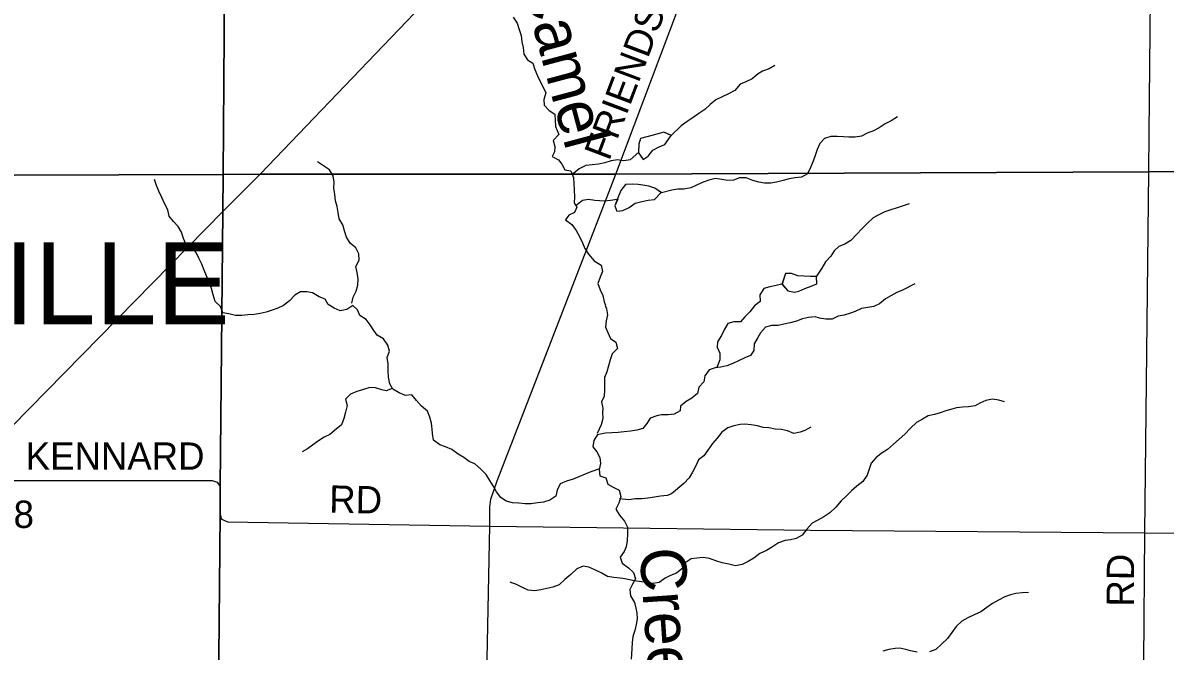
# Model space of a CAD drawing. Extents: x 1985906 to 2277390, y 930619 to 1324581.
# Drawn here: x 2110785 to 2123319, y 1110854 to 1117745 of the extents above; entities that cross this region are included whole.
import ezdxf

# ---------------------------------------------------------------- set-up
doc = ezdxf.new("R2010")
doc.units = 0
for name, color, linetype in [('GM_X_County_Road', 7, 'Continuous'), ('GM_X_County_Road_Text', 7, 'Continuous'), ('GM_X_Minor_Lake', 7, 'Continuous'), ('GM_X_Minor_River', 7, 'Continuous'), ('GM_X_Minor_River_Text', 7, 'Continuous'), ('GM_X_Township', 7, 'Continuous'), ('GM_X_Township_Road', 7, 'Continuous'), ('GM_X_Township_Road_Text', 7, 'Continuous'), ('GM_X_Township_Text', 7, 'Continuous'), ('GM_X_US_Route', 7, 'Continuous')]:
    doc.layers.add(name, color=color, linetype=linetype)

msp = doc.modelspace()

# ---------------------------------------------------------------- linework, layer by layer
at = {"layer": 'GM_X_County_Road'}
for points in [[(2117236, 1115944), (2117291, 1116085), (2118986, 1120580), (2119808, 1122792)], [(2123142, 1116535), (2123185, 1120607)], [(2122643, 1107461), (2122654, 1108025), (2122668, 1108324), (2122688, 1108470), (2122856, 1109377), (2123017, 1110243), (2123071, 1110588), (2123083, 1110734), (2123097, 1112150), (2123138, 1116109), (2123142, 1116535)], [(2115815, 1107265), (2115833, 1108399), (2115909, 1112225), (2115910, 1112432), (2115921, 1112522), (2115988, 1112723), (2117236, 1115944)], [(2123097, 1112150), (2127456, 1112111), (2129943, 1112096), (2131789, 1112079), (2131988, 1112071), (2132201, 1112038), (2132255, 1112034), (2132505, 1112016)]]:
    msp.add_lwpolyline(points, dxfattribs=at)
at = {"layer": 'GM_X_Minor_Lake'}
for points in [[(2117538, 1116327), (2117590, 1116247), (2117648, 1116281), (2117698, 1116347), (2117768, 1116386), (2117828, 1116410), (2117900, 1116510)], [(2117899, 1116509), (2117818, 1116546), (2117768, 1116532), (2117700, 1116512), (2117631, 1116496), (2117563, 1116475), (2117543, 1116415), (2117542, 1116320)], [(2117902, 1116508), (2117818, 1116546), (2117768, 1116532), (2117700, 1116512), (2117631, 1116496), (2117563, 1116475), (2117543, 1116415), (2117542, 1116329)], [(2117542, 1116320), (2117590, 1116247), (2117648, 1116281), (2117698, 1116347), (2117768, 1116386), (2117828, 1116410), (2117899, 1116509)], [(2117307, 1115808), (2117281, 1115737), (2117301, 1115679), (2117367, 1115687), (2117437, 1115721), (2117505, 1115767), (2117578, 1115786), (2117646, 1115800), (2117716, 1115808), (2117789, 1115883)], [(2117313, 1115810), (2117281, 1115737), (2117301, 1115679), (2117367, 1115687), (2117437, 1115721), (2117505, 1115767), (2117578, 1115786), (2117646, 1115800), (2117716, 1115808), (2117786, 1115880)], [(2117789, 1115883), (2117720, 1115930), (2117653, 1115954), (2117587, 1115966), (2117537, 1115970), (2117469, 1115974), (2117396, 1115970), (2117348, 1115907), (2117307, 1115808)], [(2117793, 1115880), (2117720, 1115930), (2117653, 1115954), (2117587, 1115966), (2117537, 1115970), (2117469, 1115974), (2117396, 1115970), (2117348, 1115907), (2117307, 1115808)], [(2119493, 1114961), (2119427, 1114962), (2119355, 1114966), (2119290, 1114970), (2119218, 1114994), (2119154, 1114994), (2119115, 1114879)], [(2119489, 1114961), (2119427, 1114962), (2119355, 1114966), (2119290, 1114970), (2119218, 1114994), (2119154, 1114994), (2119117, 1114885)], [(2119115, 1114879), (2119179, 1114805), (2119251, 1114792), (2119301, 1114800), (2119367, 1114830), (2119436, 1114856), (2119498, 1114884), (2119493, 1114961)], [(2119117, 1114876), (2119179, 1114805), (2119251, 1114792), (2119301, 1114800), (2119367, 1114830), (2119436, 1114856), (2119498, 1114884), (2119493, 1114957)]]:
    msp.add_lwpolyline(points, dxfattribs=at)
at = {"layer": 'GM_X_Minor_River'}
for points in [[(2116164, 1117807), (2116208, 1117741), (2116231, 1117671), (2116253, 1117607), (2116259, 1117535), (2116276, 1117473), (2116282, 1117400), (2116322, 1117338), (2116381, 1117304), (2116403, 1117234), (2116433, 1117162), (2116464, 1117094), (2116494, 1117038), (2116524, 1116976), (2116503, 1116904), (2116505, 1116840), (2116561, 1116784), (2116624, 1116744), (2116628, 1116607), (2116665, 1116521), (2116603, 1116453), (2116623, 1116387), (2116617, 1116330), (2116593, 1116278), (2116662, 1116244), (2116700, 1116194), (2116731, 1116132), (2116799, 1116120), (2116827, 1116048), (2116830, 1115982), (2116838, 1115838), (2116836, 1115770), (2116863, 1115722), (2116837, 1115665), (2116775, 1115637), (2116739, 1115583), (2116809, 1115533), (2116858, 1115467), (2116892, 1115401), (2116924, 1115331), (2116953, 1115271), (2116993, 1115207), (2117054, 1115136), (2117132, 1115087), (2117145, 1115018), (2117121, 1114954), (2117093, 1114886), (2117121, 1114816), (2117148, 1114754)], [(2119035, 1117278), (2118973, 1117241), (2118902, 1117213), (2118852, 1117185), (2118788, 1117130), (2118718, 1117096), (2118654, 1117072), (2118596, 1117002), (2118526, 1116965), (2118457, 1116933), (2118389, 1116899), (2118325, 1116850), (2118269, 1116794), (2118201, 1116750), (2118141, 1116706), (2118075, 1116661), (2118007, 1116615), (2117900, 1116510)], [(2120381, 1116714), (2120313, 1116671), (2120247, 1116637), (2120180, 1116595), (2120118, 1116561), (2120050, 1116536), (2119986, 1116502), (2119918, 1116492), (2119849, 1116492), (2119789, 1116496), (2119721, 1116499), (2119650, 1116497), (2119580, 1116475), (2119528, 1116423), (2119502, 1116356), (2119478, 1116288), (2119455, 1116226), (2119429, 1116158), (2119393, 1116089), (2119327, 1116051), (2119258, 1116045), (2119192, 1116035), (2119128, 1116016), (2119056, 1115998), (2118991, 1115988), (2118923, 1115988), (2118859, 1115996), (2118794, 1116016), (2118722, 1116043), (2118650, 1116045), (2118583, 1116021), (2118521, 1116015), (2118455, 1116027), (2118386, 1116036), (2118312, 1116020), (2118248, 1115996), (2118178, 1115964), (2118114, 1115935), (2118039, 1115921), (2117971, 1115921), (2117907, 1115911), (2117793, 1115882)], [(2117544, 1116327), (2117449, 1116244), (2117381, 1116232), (2117309, 1116242), (2117241, 1116230), (2117172, 1116208), (2117102, 1116193), (2117032, 1116187), (2116963, 1116179), (2116891, 1116143), (2116810, 1116079)], [(2114396, 1114670), (2114411, 1114736), (2114443, 1114801), (2114461, 1114867), (2114465, 1114937), (2114453, 1115005), (2114438, 1115073), (2114476, 1115142), (2114472, 1115210), (2114439, 1115276), (2114375, 1115328), (2114337, 1115394), (2114316, 1115464), (2114296, 1115528), (2114257, 1115596), (2114245, 1115664), (2114233, 1115730), (2114217, 1115793), (2114208, 1115863), (2114196, 1115931), (2114202, 1115999), (2114191, 1116065), (2114151, 1116133), (2114085, 1116175), (2114020, 1116219)], [(2112251, 1115960), (2112231, 1116026)], [(2117114, 1112852), (2117018, 1112822), (2116954, 1112794), (2116886, 1112764), (2116822, 1112739), (2116749, 1112717), (2116679, 1112689), (2116647, 1112619), (2116634, 1112552), (2116569, 1112510), (2116497, 1112486), (2116433, 1112480), (2116361, 1112471), (2116296, 1112471), (2116228, 1112477), (2116158, 1112479), (2116089, 1112497), (2116029, 1112537), (2115984, 1112601), (2115944, 1112665), (2115910, 1112727), (2115867, 1112791), (2115807, 1112855), (2115744, 1112907), (2115684, 1112935), (2115623, 1112979), (2115563, 1113015), (2115492, 1113065), (2115424, 1113093), (2115360, 1113117), (2115291, 1113166), (2115279, 1113239), (2115275, 1113289), (2115268, 1113353), (2115252, 1113419), (2115226, 1113485), (2115161, 1113541), (2115105, 1113601), (2115052, 1113663), (2114984, 1113659), (2114914, 1113685), (2114845, 1113727), (2114813, 1113787), (2114796, 1113859), (2114794, 1113931), (2114794, 1114003), (2114784, 1114074), (2114807, 1114142), (2114791, 1114208), (2114741, 1114278), (2114672, 1114318), (2114638, 1114370), (2114597, 1114432), (2114551, 1114492), (2114484, 1114534), (2114456, 1114596), (2114406, 1114644), (2114340, 1114600), (2114267, 1114585), (2114201, 1114615), (2114136, 1114655), (2114102, 1114713), (2114038, 1114741), (2113965, 1114785), (2113901, 1114795), (2113833, 1114795), (2113770, 1114757), (2113710, 1114696), (2113646, 1114646), (2113584, 1114614), (2113522, 1114593), (2113454, 1114571), (2113389, 1114557), (2113323, 1114545), (2113253, 1114541), (2113189, 1114534), (2113118, 1114534), (2113046, 1114552), (2112978, 1114566), (2112955, 1114632), (2112895, 1114690), (2112874, 1114760), (2112856, 1114830), (2112832, 1114902), (2112799, 1114969), (2112773, 1115031), (2112749, 1115099), (2112716, 1115163), (2112690, 1115217), (2112645, 1115277), (2112577, 1115311), (2112549, 1115379), (2112526, 1115449), (2112490, 1115511), (2112437, 1115565), (2112391, 1115625), (2112375, 1115695), (2112340, 1115763), (2112312, 1115829), (2112277, 1115898), (2112251, 1115960)], [(2117305, 1115808), (2117234, 1115797), (2117162, 1115789), (2117112, 1115792), (2117061, 1115798), (2116993, 1115806), (2116925, 1115796), (2116853, 1115739)], [(2120511, 1115758), (2120445, 1115739), (2120379, 1115717), (2120308, 1115695), (2120244, 1115673), (2120178, 1115640), (2120114, 1115606), (2120054, 1115548), (2119992, 1115487), (2119936, 1115427), (2119870, 1115359), (2119805, 1115318), (2119739, 1115292), (2119687, 1115246), (2119649, 1115186), (2119591, 1115125), (2119551, 1115055), (2119486, 1114957)], [(2120571, 1114881), (2120438, 1114813), (2120374, 1114787), (2120310, 1114752), (2120250, 1114716), (2120186, 1114664), (2120121, 1114633), (2120055, 1114623), (2119987, 1114611), (2119917, 1114579), (2119867, 1114561), (2119798, 1114538), (2119732, 1114526), (2119664, 1114496), (2119596, 1114494), (2119527, 1114504), (2119477, 1114519), (2119405, 1114513), (2119338, 1114499), (2119272, 1114473), (2119204, 1114454), (2119134, 1114440), (2119072, 1114424), (2119001, 1114424), (2118933, 1114408), (2118877, 1114343), (2118851, 1114293), (2118811, 1114223), (2118805, 1114151), (2118769, 1114096), (2118707, 1114070), (2118639, 1114036), (2118577, 1114010), (2118511, 1113983), (2118444, 1113967), (2118380, 1113961), (2118314, 1113939), (2118268, 1113874), (2118256, 1113806), (2118204, 1113748), (2118186, 1113680), (2118124, 1113627), (2118062, 1113593), (2118002, 1113541), (2117998, 1113491), (2117932, 1113454), (2117866, 1113444), (2117791, 1113446), (2117741, 1113434), (2117669, 1113408), (2117633, 1113351), (2117587, 1113297), (2117523, 1113277), (2117453, 1113267), (2117384, 1113258), (2117316, 1113252), (2117246, 1113248), (2117177, 1113244), (2117088, 1113226)], [(2119124, 1114881), (2119052, 1114863), (2118982, 1114849), (2118915, 1114831), (2118873, 1114760), (2118876, 1114688), (2118814, 1114642), (2118762, 1114574), (2118708, 1114519), (2118660, 1114465), (2118587, 1114465), (2118521, 1114447), (2118481, 1114378), (2118451, 1114314), (2118407, 1114246), (2118403, 1114186), (2118432, 1114120), (2118434, 1114049), (2118400, 1113963)], [(2117148, 1114754), (2117162, 1114686), (2117179, 1114647)], [(2117174, 1114643), (2117190, 1114607), (2117199, 1114543), (2117187, 1114475), (2117179, 1114407), (2117203, 1114347), (2117234, 1114283), (2117292, 1114243), (2117309, 1114173), (2117250, 1114114), (2117231, 1114050), (2117211, 1113984), (2117193, 1113916), (2117169, 1113855), (2117169, 1113783), (2117168, 1113719), (2117162, 1113649), (2117136, 1113587), (2117150, 1113520), (2117146, 1113470), (2117149, 1113406), (2117131, 1113336), (2117088, 1113240)], [(2114837, 1113735), (2114773, 1113709), (2114723, 1113718), (2114656, 1113740), (2114592, 1113746), (2114524, 1113724), (2114451, 1113702), (2114379, 1113671), (2114327, 1113619), (2114342, 1113547), (2114326, 1113475), (2114308, 1113406), (2114282, 1113336), (2114224, 1113290), (2114154, 1113230), (2114092, 1113201), (2114028, 1113161), (2113965, 1113113), (2113909, 1113072), (2113849, 1113040)], [(2121556, 1113587), (2121492, 1113608), (2121425, 1113618), (2121353, 1113604), (2121285, 1113574), (2121235, 1113544), (2121162, 1113533), (2121094, 1113529), (2121028, 1113521), (2120978, 1113507), (2120913, 1113489), (2120851, 1113468), (2120787, 1113450), (2120717, 1113434), (2120655, 1113398), (2120592, 1113361), (2120524, 1113299), (2120462, 1113235), (2120400, 1113178), (2120338, 1113124), (2120272, 1113064), (2120204, 1113021), (2120144, 1112975), (2120094, 1112915), (2120070, 1112851), (2120048, 1112784), (2120000, 1112714), (2119936, 1112664), (2119878, 1112611), (2119824, 1112557), (2119764, 1112501), (2119706, 1112434), (2119638, 1112372), (2119572, 1112326), (2119507, 1112289), (2119445, 1112257), (2119387, 1112193), (2119335, 1112125), (2119271, 1112090), (2119209, 1112076), (2119149, 1112066), (2119078, 1112042), (2119010, 1111997), (2118944, 1111957), (2118872, 1111923), (2118806, 1111874), (2118742, 1111838), (2118676, 1111804), (2118603, 1111788), (2118533, 1111806), (2118458, 1111823), (2118388, 1111843), (2118320, 1111871), (2118251, 1111879), (2118181, 1111875), (2118119, 1111865), (2118051, 1111822), (2118015, 1111756), (2117957, 1111710), (2117892, 1111685), (2117832, 1111655), (2117766, 1111607), (2117696, 1111597), (2117632, 1111607), (2117489, 1111623)], [(2117091, 1113230), (2117049, 1113163), (2117039, 1113095), (2117082, 1113039), (2117116, 1112977), (2117124, 1112913), (2117109, 1112845), (2117117, 1112776), (2117181, 1112754), (2117204, 1112686), (2117262, 1112652), (2117328, 1112618), (2117345, 1112550), (2117325, 1112478), (2117293, 1112412), (2117333, 1112346), (2117388, 1112280), (2117420, 1112212), (2117421, 1112139), (2117417, 1112067), (2117405, 1111999), (2117383, 1111945), (2117339, 1111883), (2117360, 1111818), (2117432, 1111768), (2117487, 1111716), (2117507, 1111648), (2117475, 1111588), (2117445, 1111528), (2117453, 1111460), (2117496, 1111388), (2117510, 1111325), (2117522, 1111273), (2117527, 1111209), (2117515, 1111145), (2117499, 1111081), (2117479, 1111015), (2117471, 1110948), (2117466, 1110878), (2117458, 1110765)], [(2119431, 1113310), (2119367, 1113272), (2119315, 1113254), (2119243, 1113241), (2119174, 1113271), (2119110, 1113285), (2119040, 1113289), (2118971, 1113303), (2118907, 1113307), (2118845, 1113324), (2118778, 1113336), (2118706, 1113342), (2118656, 1113338), (2118587, 1113326), (2118519, 1113302), (2118453, 1113255), (2118405, 1113191), (2118353, 1113131), (2118301, 1113058), (2118257, 1112996), (2118197, 1112952), (2118167, 1112879), (2118131, 1112817), (2118095, 1112753), (2118039, 1112691), (2117903, 1112578), (2117853, 1112562), (2117783, 1112552), (2117714, 1112541), (2117644, 1112531), (2117576, 1112525), (2117506, 1112523), (2117435, 1112514), (2117332, 1112525)], [(2117493, 1111623), (2117390, 1111646), (2117340, 1111654), (2117268, 1111662), (2117201, 1111672), (2117129, 1111711), (2117062, 1111745), (2116996, 1111775), (2116934, 1111787), (2116864, 1111755), (2116799, 1111695), (2116733, 1111640), (2116669, 1111582), (2116599, 1111554), (2116533, 1111539), (2116469, 1111527), (2116402, 1111515), (2116330, 1111523), (2116266, 1111551), (2116201, 1111585), (2116133, 1111609)], [(2121821, 1111498), (2121749, 1111493), (2121682, 1111485), (2121622, 1111473), (2121558, 1111449), (2121490, 1111412), (2121426, 1111376), (2121361, 1111332), (2121295, 1111286), (2121223, 1111251), (2121155, 1111219), (2121089, 1111181), (2121027, 1111124), (2120977, 1111058), (2120929, 1110992), (2120865, 1110931), (2120801, 1110873), (2120734, 1110845)], [(2120598, 1110844), (2120525, 1110858), (2120475, 1110870), (2120407, 1110886), (2120357, 1110884), (2120288, 1110872), (2120222, 1110854)]]:
    msp.add_lwpolyline(points, dxfattribs=at)
at = {"layer": 'GM_X_Township'}
for points in [[(2105809, 1142742), (2113092, 1142777), (2113075, 1137306), (2113089, 1134095), (2113072, 1129191), (2113067, 1126004), (2113014, 1120998), (2113015, 1120666), (2112984, 1116083), (2104969, 1116054)], [(2139793, 1125847), (2139773, 1121340), (2139793, 1116176), (2138470, 1116150), (2134719, 1116126), (2127519, 1116127), (2123138, 1116109), (2117291, 1116085), (2113389, 1116085), (2112984, 1116083), (2113015, 1120666), (2113014, 1120998), (2113067, 1126004)], [(2112791, 1092621), (2112808, 1095162), (2112858, 1102780), (2112900, 1107212), (2112912, 1108432), (2112949, 1112361), (2112952, 1112660), (2112980, 1115675), (2112984, 1116083), (2113389, 1116085), (2117291, 1116085), (2123138, 1116109), (2127519, 1116127), (2134719, 1116126), (2138470, 1116150), (2139793, 1116176)], [(2104969, 1116054), (2112984, 1116083), (2112980, 1115675), (2112952, 1112660), (2112949, 1112361), (2112912, 1108432), (2112900, 1107212), (2112858, 1102780), (2112808, 1095162), (2112791, 1092621), (2112785, 1091713), (2112770, 1089563), (2107997, 1089591)]]:
    msp.add_lwpolyline(points, dxfattribs=at)
at = {"layer": 'GM_X_Township_Road'}
for points in [[(2104969, 1116054), (2112869, 1116083)], [(2112869, 1116083), (2112984, 1116083), (2113389, 1116085)], [(2110078, 1112724), (2112864, 1112726), (2112895, 1112715)], [(2112895, 1112715), (2112896, 1112715), (2112917, 1112708), (2112952, 1112660), (2112949, 1112361), (2112957, 1112325)], [(2112957, 1112325), (2112962, 1112305), (2112992, 1112289), (2113036, 1112273), (2115909, 1112225)], [(2115909, 1112225), (2119429, 1112182), (2123097, 1112150)]]:
    msp.add_lwpolyline(points, dxfattribs=at)
at = {"layer": 'GM_X_US_Route'}
msp.add_lwpolyline([(2108478, 1111092), (2108484, 1111097), (2108981, 1111605), (2110034, 1112679), (2110078, 1112724), (2112980, 1115675), (2113389, 1116085), (2117701, 1120584), (2119808, 1122792), (2120305, 1123313), (2122862, 1125978), (2123167, 1126295)], dxfattribs=at)

# ---------------------------------------------------------------- texts
at = {"layer": 'GM_X_County_Road_Text'}
for s, rotation, p in [('FRIENDSVILLE', 69.3186, (2117218, 1116222)), ('RD', 89.5063, (2122975, 1111341))]:
    msp.add_text(s, height=300, rotation=rotation, dxfattribs=at).set_placement(p)
at = {"layer": 'GM_X_Minor_River_Text'}
for s, rotation, p in [('Camel', 284.9688, (2116249, 1118199)), ('Creek', 273.9671, (2117551, 1111974))]:
    msp.add_text(s, height=500.2, rotation=rotation, dxfattribs=at).set_placement(p)
at = {"layer": 'GM_X_Township_Road_Text'}
for s, rotation, p in [('KENNARD', 0, (2110817, 1112843)), ('RD', 359.0128, (2114145, 1112372)), ('T-78', 0, (2110082, 1112205))]:
    msp.add_text(s, height=300, rotation=rotation, dxfattribs=at).set_placement(p)
at = {"layer": 'GM_X_Township_Text'}
msp.add_text('HARRISVILLE', height=900, rotation=0, dxfattribs=at).set_placement((2105229, 1114437))

doc.saveas('drawing.dxf')
